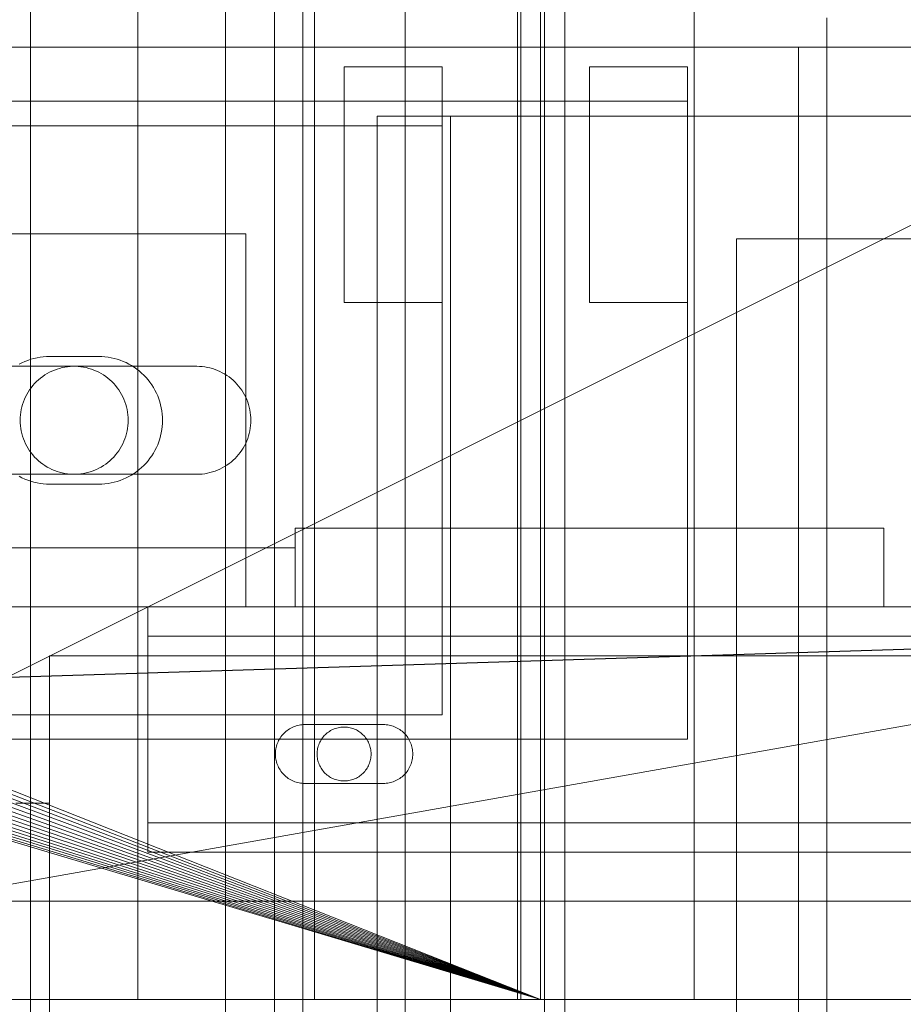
# Model space of a CAD drawing. Header units: millimetres. Extents: x -2233 to 65662, y -50530 to 6847.
# Tile 478 of 656: x 24297 to 24387, y -17791 to -17690. Entities that reach past the tile are written whole.
import ezdxf

# ---------------------------------------------------------------- set-up
doc = ezdxf.new("R2010")
doc.units = ezdxf.units.MM
for name, color, linetype, lineweight in [('COTAS_P', 1, 'Continuous', 0), ('superior_briquetadora', 7, 'Continuous', 0), ('superior_C02', 7, 'Continuous', 0), ('superior_C05', 7, 'Continuous', 0)]:
    doc.layers.add(name, color=color, linetype=linetype, lineweight=lineweight)
doc.dimstyles.new('R19_100', dxfattribs={"dimtxt": 250, "dimasz": 150, "dimexe": 150, "dimexo": 80, "dimgap": 100, "dimtad": 1, "dimtih": 1, "dimtoh": 1, "dimdsep": 46, "dimcen": 0.09, "dimadec": 0, "dimazin": 0, "dimtfac": 1, "dimtdec": 4, "dimtofl": 0, "dimtmove": 0, "dimatfit": 3, "dimfxl": 1, "dimtolj": 1, "dimtzin": 0, "dimarcsym": 0})

# ---------------------------------------------------------------- blocks, each defined once
blk = doc.blocks.new('DIM_R32_27')
at = {"layer": 'COTAS_P'}
for p, q in [((24250.07, -17080), (24400.07, -17035)), ((26750.07, -17080), (26600.07, -17035)), ((24250.07, -17980), (24250.07, -17080)), ((24250.07, -17080), (26750.07, -17080)), ((24250.07, -17080), (24400.07, -17125)), ((26750.07, -17080), (26600.07, -17125)), ((26750.07, -17980), (26750.07, -17080))]:
    blk.add_line(p, q, dxfattribs=at)
blk.add_text('2500 P', height=250, dxfattribs=at).set_placement((25500.07, -16980))

msp = doc.modelspace()

# ---------------------------------------------------------------- linework, layer by layer
at = {"layer": 'superior_briquetadora'}
for p, q in [((24352.567, -17250), (24352.567, -17800)), ((24309.067, -17790), (24309.067, -17548)), ((24327.067, -17790), (24327.067, -17548)), ((24347.729, -17790), (24347.729, -17548)), ((24348.067, -17548), (24348.067, -17790)), ((24365.729, -17790), (24365.729, -17548)), ((25470.067, -17570), (24230.067, -17790)), ((24230.067, -17790), (24670.067, -17570)), ((24350.067, -17790), (24350.067, -17570)), ((24072.067, -17680), (24350.067, -17790)), ((24350.067, -17790), (24071.962, -17682.156)), ((24350.067, -17790), (24071.645, -17684.292)), ((24350.067, -17790), (24071.12, -17686.386)), ((24350.067, -17790), (24070.393, -17688.419)), ((24350.067, -17790), (24069.47, -17690.371)), ((24350.067, -17790), (24068.36, -17692.223)), ((24350.067, -17790), (24067.074, -17693.957)), ((24065.624, -17695.556), (24350.067, -17790)), ((24064.024, -17697.006), (24350.067, -17790)), ((24062.29, -17698.292), (24350.067, -17790)), ((24060.438, -17699.402), (24350.067, -17790)), ((24058.487, -17700.325), (24350.067, -17790)), ((24054.359, -17701.577), (24350.067, -17790)), ((24056.454, -17701.053), (24350.067, -17790)), ((24350.067, -17790), (23870.067, -17790)), ((25830.067, -17790), (23870.067, -17790)), ((23954.067, -17790), (25456.734, -17790)), ((24350.067, -17790), (24150.067, -17790)), ((24230.067, -17790), (24670.067, -17790)), ((24230.067, -17790), (25470.067, -17790)), ((24350.067, -17790), (24230.067, -17790)), ((24230.067, -17790), (25456.734, -17790)), ((24309.959, -17790), (24309.067, -17790)), ((24312.456, -17790), (24309.959, -17790)), ((24316.065, -17790), (24312.456, -17790)), ((24320.07, -17790), (24316.065, -17790)), ((24323.679, -17790), (24320.07, -17790)), ((24326.176, -17790), (24323.679, -17790)), ((24327.067, -17790), (24326.176, -17790)), ((24348.621, -17790), (24347.729, -17790)), ((24349.804, -17790), (24348.067, -17790)), ((24351.118, -17790), (24348.621, -17790)), ((24354.955, -17790), (24349.804, -17790)), ((24350.067, -17790), (24629.579, -17790)), ((24628.488, -17790), (24350.067, -17790)), ((24350.067, -17790), (24670.067, -17790)), ((24634.558, -17790), (24350.067, -17790)), ((24430.067, -17790), (24350.067, -17790)), ((24632.629, -17790), (24350.067, -17790)), ((24630.964, -17790), (24350.067, -17790)), ((24354.727, -17790), (24351.118, -17790)), ((24358.732, -17790), (24354.727, -17790)), ((24363.345, -17790), (24354.955, -17790)), ((24362.341, -17790), (24358.732, -17790)), ((24364.838, -17790), (24362.341, -17790)), ((24374.689, -17790), (24363.345, -17790)), ((24365.729, -17790), (24364.838, -17790)), ((24388.599, -17790), (24374.689, -17790))]:
    msp.add_line(p, q, dxfattribs=at)
at = {"layer": 'superior_C02'}
for p, q in [((24317.988, -15870), (24317.988, -20130)), ((24322.988, -20130), (24322.988, -15870)), ((24350.488, -20130), (24350.488, -15870)), ((24298.114, -18450), (24298.114, -17550)), ((24325.865, -18450), (24325.865, -17550)), ((24336.296, -17550), (24336.296, -18450)), ((24379.243, -17693), (24379.243, -17690)), ((23959.241, -17693), (24379.243, -17693)), ((24394.146, -17693), (23974.144, -17693)), ((24379.243, -17693), (24376.38, -17693)), ((24376.38, -17693), (24376.38, -18307)), ((24391.282, -17693), (24376.38, -17693)), ((24394.146, -17693), (24379.243, -17693)), ((24379.243, -18307), (24379.243, -17693)), ((24868.001, -17700), (24333.453, -17700)), ((24333.453, -17700), (24333.453, -18300)), ((24340.905, -17700), (24333.453, -17700)), ((24340.905, -18300), (24340.905, -17700)), ((24340.905, -17700), (24875.452, -17700)), ((15575.415, -17750), (24634.01, -17750)), ((24635.508, -17750), (15576.913, -17750)), ((23830.921, -17771.702), (24524.933, -17750)), ((24526.711, -17750), (23832.7, -17771.702))]:
    msp.add_line(p, q, dxfattribs=at)
at = {"layer": 'superior_C05'}
for p, q in [((24330.067, -17719), (24330.067, -17695)), ((24330.067, -17695), (24340.067, -17695)), ((24340.067, -17719), (24340.067, -17695)), ((24355.067, -17719), (24355.067, -17695)), ((24355.067, -17695), (24365.067, -17695)), ((24365.067, -17719), (24365.067, -17695)), ((24135.067, -17698.5), (24365.067, -17698.5)), ((24365.067, -17763.5), (24365.067, -17698.5)), ((24160.067, -17701), (24340.067, -17701)), ((24340.067, -17761), (24340.067, -17701)), ((24340.067, -17701.017), (24340.067, -17701.002)), ((24340.067, -17701.047), (24340.067, -17701.017)), ((24340.067, -17701.091), (24340.067, -17701.047)), ((24340.067, -17701.15), (24340.067, -17701.091)), ((24340.067, -17701.224), (24340.067, -17701.15)), ((24340.067, -17701.312), (24340.067, -17701.224)), ((24340.067, -17701.415), (24340.067, -17701.312)), ((24340.067, -17701.531), (24340.067, -17701.415)), ((24340.067, -17701.661), (24340.067, -17701.531)), ((24340.067, -17701.804), (24340.067, -17701.661)), ((24340.067, -17701.96), (24340.067, -17701.804)), ((24340.067, -17702.128), (24340.067, -17701.96)), ((24340.067, -17702.309), (24340.067, -17702.128)), ((24340.067, -17702.501), (24340.067, -17702.309)), ((24340.067, -17702.705), (24340.067, -17702.501)), ((24355.067, -17701.914), (24355.067, -17701.902)), ((24355.067, -17701.914), (24355.067, -17701.94)), ((24355.067, -17701.94), (24355.067, -17701.977)), ((24355.067, -17701.977), (24355.067, -17702.028)), ((24355.067, -17702.091), (24355.067, -17702.028)), ((24355.067, -17702.166), (24355.067, -17702.091)), ((24355.067, -17702.253), (24355.067, -17702.166)), ((24355.067, -17702.351), (24355.067, -17702.253)), ((24355.067, -17702.462), (24355.067, -17702.351)), ((24355.067, -17702.583), (24355.067, -17702.462)), ((24355.067, -17702.716), (24355.067, -17702.583)), ((24365.067, -17701.914), (24365.067, -17701.902)), ((24365.067, -17701.94), (24365.067, -17701.914)), ((24365.067, -17701.977), (24365.067, -17701.94)), ((24365.067, -17702.028), (24365.067, -17701.977)), ((24365.067, -17702.091), (24365.067, -17702.028)), ((24365.067, -17702.166), (24365.067, -17702.091)), ((24365.067, -17702.253), (24365.067, -17702.166)), ((24365.067, -17702.351), (24365.067, -17702.253)), ((24365.067, -17702.462), (24365.067, -17702.351)), ((24365.067, -17702.583), (24365.067, -17702.462)), ((24365.067, -17702.716), (24365.067, -17702.583)), ((24340.067, -17702.919), (24340.067, -17702.705)), ((24340.067, -17703.143), (24340.067, -17702.919)), ((24340.067, -17703.377), (24340.067, -17703.143)), ((24340.067, -17703.62), (24340.067, -17703.377)), ((24340.067, -17703.871), (24340.067, -17703.62)), ((24355.067, -17702.859), (24355.067, -17702.716)), ((24355.067, -17703.013), (24355.067, -17702.859)), ((24355.067, -17703.176), (24355.067, -17703.013)), ((24355.067, -17703.349), (24355.067, -17703.176)), ((24355.067, -17703.531), (24355.067, -17703.349)), ((24355.067, -17703.722), (24355.067, -17703.531)), ((24365.067, -17702.859), (24365.067, -17702.716)), ((24365.067, -17703.013), (24365.067, -17702.859)), ((24365.067, -17703.176), (24365.067, -17703.013)), ((24365.067, -17703.349), (24365.067, -17703.176)), ((24365.067, -17703.531), (24365.067, -17703.349)), ((24365.067, -17703.722), (24365.067, -17703.531)), ((24340.067, -17704.13), (24340.067, -17703.871)), ((24340.067, -17704.397), (24340.067, -17704.13)), ((24340.067, -17704.669), (24340.067, -17704.397)), ((24340.067, -17704.948), (24340.067, -17704.669)), ((24355.067, -17703.921), (24355.067, -17703.722)), ((24355.067, -17704.127), (24355.067, -17703.921)), ((24355.067, -17704.341), (24355.067, -17704.127)), ((24355.067, -17704.561), (24355.067, -17704.341)), ((24355.067, -17704.787), (24355.067, -17704.561)), ((24365.067, -17703.921), (24365.067, -17703.722)), ((24365.067, -17704.127), (24365.067, -17703.921)), ((24365.067, -17704.341), (24365.067, -17704.127)), ((24365.067, -17704.561), (24365.067, -17704.341)), ((24365.067, -17704.787), (24365.067, -17704.561)), ((24340.067, -17705.231), (24340.067, -17704.948)), ((24340.067, -17705.519), (24340.067, -17705.231)), ((24340.067, -17705.811), (24340.067, -17705.519)), ((24355.067, -17705.019), (24355.067, -17704.787)), ((24355.067, -17705.256), (24355.067, -17705.019)), ((24355.067, -17705.497), (24355.067, -17705.256)), ((24355.067, -17705.742), (24355.067, -17705.497)), ((24365.067, -17705.019), (24365.067, -17704.787)), ((24365.067, -17705.256), (24365.067, -17705.019)), ((24365.067, -17705.497), (24365.067, -17705.256)), ((24365.067, -17705.742), (24365.067, -17705.497)), ((24340.067, -17706.106), (24340.067, -17705.811)), ((24340.067, -17706.403), (24340.067, -17706.106)), ((24340.067, -17706.701), (24340.067, -17706.403)), ((24340.067, -17707), (24340.067, -17706.701)), ((24355.067, -17705.989), (24355.067, -17705.742)), ((24355.067, -17706.24), (24355.067, -17705.989)), ((24355.067, -17706.492), (24355.067, -17706.24)), ((24355.067, -17706.746), (24355.067, -17706.492)), ((24365.067, -17705.989), (24365.067, -17705.742)), ((24365.067, -17706.24), (24365.067, -17705.989)), ((24365.067, -17706.492), (24365.067, -17706.24)), ((24365.067, -17706.746), (24365.067, -17706.492)), ((24340.067, -17707), (24340.067, -17707.299)), ((24340.067, -17707.299), (24340.067, -17707.597)), ((24340.067, -17707.597), (24340.067, -17707.894)), ((24355.067, -17707), (24355.067, -17706.746)), ((24355.067, -17707.254), (24355.067, -17707)), ((24355.067, -17707.508), (24355.067, -17707.254)), ((24355.067, -17707.76), (24355.067, -17707.508)), ((24365.067, -17707), (24365.067, -17706.746)), ((24365.067, -17707), (24365.067, -17707.254)), ((24365.067, -17707.254), (24365.067, -17707.508)), ((24365.067, -17707.508), (24365.067, -17707.76)), ((24340.067, -17707.894), (24340.067, -17708.189)), ((24340.067, -17708.189), (24340.067, -17708.481)), ((24340.067, -17708.481), (24340.067, -17708.769)), ((24355.067, -17708.011), (24355.067, -17707.76)), ((24355.067, -17708.258), (24355.067, -17708.011)), ((24355.067, -17708.503), (24355.067, -17708.258)), ((24355.067, -17708.744), (24355.067, -17708.503)), ((24365.067, -17707.76), (24365.067, -17708.011)), ((24365.067, -17708.011), (24365.067, -17708.258)), ((24365.067, -17708.258), (24365.067, -17708.503)), ((24365.067, -17708.503), (24365.067, -17708.744)), ((24340.067, -17708.769), (24340.067, -17709.052)), ((24340.067, -17709.052), (24340.067, -17709.331)), ((24340.067, -17709.331), (24340.067, -17709.603)), ((24340.067, -17709.603), (24340.067, -17709.87)), ((24355.067, -17708.981), (24355.067, -17708.744)), ((24355.067, -17709.213), (24355.067, -17708.981)), ((24355.067, -17709.439), (24355.067, -17709.213)), ((24355.067, -17709.659), (24355.067, -17709.439)), ((24355.067, -17709.873), (24355.067, -17709.659)), ((24365.067, -17708.744), (24365.067, -17708.981)), ((24365.067, -17708.981), (24365.067, -17709.213)), ((24365.067, -17709.213), (24365.067, -17709.439)), ((24365.067, -17709.439), (24365.067, -17709.659)), ((24365.067, -17709.659), (24365.067, -17709.873)), ((24340.067, -17709.87), (24340.067, -17710.129)), ((24340.067, -17710.129), (24340.067, -17710.38)), ((24340.067, -17710.38), (24340.067, -17710.623)), ((24340.067, -17710.623), (24340.067, -17710.857)), ((24355.067, -17710.079), (24355.067, -17709.873)), ((24355.067, -17710.278), (24355.067, -17710.079)), ((24355.067, -17710.469), (24355.067, -17710.278)), ((24355.067, -17710.651), (24355.067, -17710.469)), ((24355.067, -17710.824), (24355.067, -17710.651)), ((24365.067, -17709.873), (24365.067, -17710.079)), ((24365.067, -17710.079), (24365.067, -17710.278)), ((24365.067, -17710.278), (24365.067, -17710.469)), ((24365.067, -17710.469), (24365.067, -17710.651)), ((24365.067, -17710.651), (24365.067, -17710.824)), ((24340.067, -17710.857), (24340.067, -17711.081)), ((24340.067, -17711.081), (24340.067, -17711.295)), ((24340.067, -17711.295), (24340.067, -17711.499)), ((24340.067, -17711.499), (24340.067, -17711.691)), ((24340.067, -17711.691), (24340.067, -17711.872)), ((24355.067, -17710.987), (24355.067, -17710.824)), ((24355.067, -17711.141), (24355.067, -17710.987)), ((24355.067, -17711.284), (24355.067, -17711.141)), ((24355.067, -17711.417), (24355.067, -17711.284)), ((24355.067, -17711.538), (24355.067, -17711.417)), ((24355.067, -17711.538), (24355.067, -17711.649)), ((24355.067, -17711.649), (24355.067, -17711.747)), ((24365.067, -17710.824), (24365.067, -17710.987)), ((24365.067, -17710.987), (24365.067, -17711.141)), ((24365.067, -17711.141), (24365.067, -17711.284)), ((24365.067, -17711.284), (24365.067, -17711.417)), ((24365.067, -17711.417), (24365.067, -17711.538)), ((24365.067, -17711.538), (24365.067, -17711.649)), ((24365.067, -17711.649), (24365.067, -17711.747)), ((24180.067, -17712), (24320.067, -17712)), ((24320.067, -17750), (24320.067, -17712)), ((24340.067, -17711.872), (24340.067, -17712.04)), ((24340.067, -17712.04), (24340.067, -17712.196)), ((24340.067, -17712.196), (24340.067, -17712.339)), ((24340.067, -17712.339), (24340.067, -17712.469)), ((24340.067, -17712.469), (24340.067, -17712.585)), ((24340.067, -17712.585), (24340.067, -17712.688)), ((24340.067, -17712.688), (24340.067, -17712.776)), ((24355.067, -17711.747), (24355.067, -17711.834)), ((24355.067, -17711.834), (24355.067, -17711.909)), ((24355.067, -17711.909), (24355.067, -17711.972)), ((24355.067, -17711.972), (24355.067, -17712.023)), ((24355.067, -17712.023), (24355.067, -17712.06)), ((24355.067, -17712.06), (24355.067, -17712.086)), ((24355.067, -17712.086), (24355.067, -17712.098)), ((24365.067, -17711.747), (24365.067, -17711.834)), ((24365.067, -17711.834), (24365.067, -17711.909)), ((24365.067, -17711.909), (24365.067, -17711.972)), ((24365.067, -17711.972), (24365.067, -17712.023)), ((24365.067, -17712.023), (24365.067, -17712.06)), ((24365.067, -17712.06), (24365.067, -17712.086)), ((24365.067, -17712.086), (24365.067, -17712.098)), ((24370.067, -17812.5), (24370.067, -17712.5)), ((24370.067, -17712.5), (24470.067, -17712.5)), ((24340.067, -17712.776), (24340.067, -17712.85)), ((24340.067, -17712.85), (24340.067, -17712.909)), ((24340.067, -17712.909), (24340.067, -17712.953)), ((24340.067, -17712.953), (24340.067, -17712.983)), ((24340.067, -17712.983), (24340.067, -17712.998)), ((24330.067, -17719), (24340.067, -17719)), ((24355.067, -17719), (24365.067, -17719)), ((24298.464, -17724.701), (24298.152, -17724.789)), ((24298.78, -17724.629), (24298.464, -17724.701)), ((24299.099, -17724.573), (24298.78, -17724.629)), ((24299.42, -17724.532), (24299.099, -17724.573)), ((24299.743, -17724.508), (24299.42, -17724.532)), ((24300.067, -17724.5), (24299.743, -17724.508)), ((24300.067, -17724.5), (24305.067, -17724.5)), ((24305.067, -17724.5), (24305.386, -17724.508)), ((24305.705, -17724.531), (24305.386, -17724.508)), ((24306.021, -17724.57), (24305.705, -17724.531)), ((24306.336, -17724.625), (24306.021, -17724.57)), ((24306.647, -17724.695), (24306.336, -17724.625)), ((24306.954, -17724.78), (24306.647, -17724.695)), ((24290.067, -17725.5), (24315.067, -17725.5)), ((24297.247, -17725.144), (24296.959, -17725.292)), ((24297.543, -17725.01), (24297.247, -17725.144)), ((24297.844, -17724.892), (24297.543, -17725.01)), ((24298.152, -17724.789), (24297.844, -17724.892)), ((24301.078, -17725.706), (24300.816, -17725.786)), ((24301.344, -17725.638), (24301.078, -17725.706)), ((24301.612, -17725.584), (24301.344, -17725.638)), ((24301.884, -17725.543), (24301.612, -17725.584)), ((24302.156, -17725.515), (24301.884, -17725.543)), ((24302.43, -17725.502), (24302.156, -17725.515)), ((24302.705, -17725.502), (24302.43, -17725.502)), ((24302.979, -17725.515), (24302.705, -17725.502)), ((24303.251, -17725.543), (24302.979, -17725.515)), ((24303.523, -17725.584), (24303.251, -17725.543)), ((24303.791, -17725.638), (24303.523, -17725.584)), ((24304.057, -17725.706), (24303.791, -17725.638)), ((24304.319, -17725.786), (24304.057, -17725.706)), ((24307.257, -17724.88), (24306.954, -17724.78)), ((24307.555, -17724.995), (24307.257, -17724.88)), ((24307.847, -17725.124), (24307.555, -17724.995)), ((24308.132, -17725.268), (24307.847, -17725.124)), ((24308.409, -17725.425), (24308.132, -17725.268)), ((24308.679, -17725.595), (24308.409, -17725.425)), ((24308.94, -17725.779), (24308.679, -17725.595)), ((24315.067, -17725.5), (24315.337, -17725.507)), ((24315.607, -17725.526), (24315.337, -17725.507)), ((24315.875, -17725.56), (24315.607, -17725.526)), ((24316.14, -17725.606), (24315.875, -17725.56)), ((24316.404, -17725.665), (24316.14, -17725.606)), ((24316.664, -17725.737), (24316.404, -17725.665)), ((24316.92, -17725.822), (24316.664, -17725.737)), ((24299.138, -17726.7), (24298.928, -17726.876)), ((24299.357, -17726.534), (24299.138, -17726.7)), ((24299.583, -17726.38), (24299.357, -17726.534)), ((24299.817, -17726.237), (24299.583, -17726.38)), ((24300.058, -17726.106), (24299.817, -17726.237)), ((24300.305, -17725.987), (24300.058, -17726.106)), ((24300.558, -17725.88), (24300.305, -17725.987)), ((24300.816, -17725.786), (24300.558, -17725.88)), ((24304.577, -17725.88), (24304.319, -17725.786)), ((24304.83, -17725.987), (24304.577, -17725.88)), ((24305.077, -17726.106), (24304.83, -17725.987)), ((24305.317, -17726.237), (24305.077, -17726.106)), ((24305.551, -17726.38), (24305.317, -17726.237)), ((24305.778, -17726.534), (24305.551, -17726.38)), ((24305.997, -17726.7), (24305.778, -17726.534)), ((24306.207, -17726.876), (24305.997, -17726.7)), ((24309.191, -17725.975), (24308.94, -17725.779)), ((24309.433, -17726.184), (24309.191, -17725.975)), ((24309.664, -17726.404), (24309.433, -17726.184)), ((24309.884, -17726.635), (24309.664, -17726.404)), ((24310.092, -17726.876), (24309.884, -17726.635)), ((24317.172, -17725.919), (24316.92, -17725.822)), ((24317.419, -17726.028), (24317.172, -17725.919)), ((24317.66, -17726.149), (24317.419, -17726.028)), ((24317.895, -17726.282), (24317.66, -17726.149)), ((24318.123, -17726.427), (24317.895, -17726.282)), ((24318.344, -17726.582), (24318.123, -17726.427)), ((24318.557, -17726.748), (24318.344, -17726.582)), ((24318.761, -17726.925), (24318.557, -17726.748)), ((24298.183, -17727.679), (24298.023, -17727.902)), ((24298.354, -17727.465), (24298.183, -17727.679)), ((24298.536, -17727.259), (24298.354, -17727.465)), ((24298.727, -17727.063), (24298.536, -17727.259)), ((24298.928, -17726.876), (24298.727, -17727.063)), ((24306.408, -17727.063), (24306.207, -17726.876)), ((24306.599, -17727.259), (24306.408, -17727.063)), ((24306.781, -17727.465), (24306.599, -17727.259)), ((24306.952, -17727.679), (24306.781, -17727.465)), ((24307.112, -17727.902), (24306.952, -17727.679)), ((24310.288, -17727.128), (24310.092, -17726.876)), ((24310.472, -17727.389), (24310.288, -17727.128)), ((24310.643, -17727.658), (24310.472, -17727.389)), ((24310.8, -17727.936), (24310.643, -17727.658)), ((24318.957, -17727.111), (24318.761, -17726.925)), ((24319.143, -17727.306), (24318.957, -17727.111)), ((24319.319, -17727.511), (24319.143, -17727.306)), ((24319.485, -17727.724), (24319.319, -17727.511)), ((24319.641, -17727.944), (24319.485, -17727.724)), ((24297.612, -17728.614), (24297.499, -17728.864)), ((24297.737, -17728.37), (24297.612, -17728.614)), ((24297.874, -17728.132), (24297.737, -17728.37)), ((24298.023, -17727.902), (24297.874, -17728.132)), ((24307.261, -17728.132), (24307.112, -17727.902)), ((24307.398, -17728.37), (24307.261, -17728.132)), ((24307.523, -17728.614), (24307.398, -17728.37)), ((24307.636, -17728.864), (24307.523, -17728.614)), ((24310.943, -17728.221), (24310.8, -17727.936)), ((24311.073, -17728.513), (24310.943, -17728.221)), ((24311.188, -17728.81), (24311.073, -17728.513)), ((24319.785, -17728.172), (24319.641, -17727.944)), ((24319.918, -17728.407), (24319.785, -17728.172)), ((24320.039, -17728.648), (24319.918, -17728.407)), ((24320.149, -17728.895), (24320.039, -17728.648)), ((24297.238, -17729.643), (24297.177, -17729.91)), ((24297.312, -17729.379), (24297.238, -17729.643)), ((24297.399, -17729.119), (24297.312, -17729.379)), ((24297.499, -17728.864), (24297.399, -17729.119)), ((24307.736, -17729.119), (24307.636, -17728.864)), ((24307.823, -17729.379), (24307.736, -17729.119)), ((24307.897, -17729.643), (24307.823, -17729.379)), ((24307.958, -17729.91), (24307.897, -17729.643)), ((24311.288, -17729.113), (24311.188, -17728.81)), ((24311.373, -17729.421), (24311.288, -17729.113)), ((24311.443, -17729.732), (24311.373, -17729.421)), ((24311.497, -17730.046), (24311.443, -17729.732)), ((24320.246, -17729.147), (24320.149, -17728.895)), ((24320.331, -17729.403), (24320.246, -17729.147)), ((24320.403, -17729.664), (24320.331, -17729.403)), ((24320.462, -17729.927), (24320.403, -17729.664)), ((24297.074, -17730.726), (24297.067, -17731)), ((24297.095, -17730.452), (24297.074, -17730.726)), ((24297.129, -17730.18), (24297.095, -17730.452)), ((24297.177, -17729.91), (24297.129, -17730.18)), ((24308.006, -17730.18), (24307.958, -17729.91)), ((24308.04, -17730.452), (24308.006, -17730.18)), ((24308.061, -17730.726), (24308.04, -17730.452)), ((24308.067, -17731), (24308.061, -17730.726)), ((24311.536, -17730.363), (24311.497, -17730.046)), ((24311.56, -17730.681), (24311.536, -17730.363)), ((24311.567, -17731), (24311.56, -17730.681)), ((24320.508, -17730.193), (24320.462, -17729.927)), ((24320.541, -17730.461), (24320.508, -17730.193)), ((24320.561, -17730.73), (24320.541, -17730.461)), ((24320.567, -17731), (24320.561, -17730.73)), ((24297.067, -17731), (24297.074, -17731.274)), ((24297.074, -17731.274), (24297.095, -17731.548)), ((24297.095, -17731.548), (24297.129, -17731.82)), ((24308.006, -17731.82), (24308.04, -17731.548)), ((24308.04, -17731.548), (24308.061, -17731.274)), ((24308.067, -17731), (24308.061, -17731.274)), ((24311.497, -17731.954), (24311.536, -17731.637)), ((24311.536, -17731.637), (24311.56, -17731.319)), ((24311.56, -17731.319), (24311.567, -17731)), ((24320.508, -17731.807), (24320.541, -17731.539)), ((24320.541, -17731.539), (24320.561, -17731.27)), ((24320.561, -17731.27), (24320.567, -17731)), ((24297.129, -17731.82), (24297.177, -17732.09)), ((24297.177, -17732.09), (24297.238, -17732.357)), ((24297.238, -17732.357), (24297.312, -17732.621)), ((24297.312, -17732.621), (24297.399, -17732.881)), ((24307.736, -17732.881), (24307.823, -17732.621)), ((24307.823, -17732.621), (24307.897, -17732.357)), ((24307.897, -17732.357), (24307.958, -17732.09)), ((24307.958, -17732.09), (24308.006, -17731.82)), ((24311.288, -17732.887), (24311.373, -17732.579)), ((24311.373, -17732.579), (24311.443, -17732.268)), ((24311.443, -17732.268), (24311.497, -17731.954)), ((24320.246, -17732.853), (24320.331, -17732.597)), ((24320.331, -17732.597), (24320.403, -17732.336)), ((24320.403, -17732.336), (24320.462, -17732.073)), ((24320.462, -17732.073), (24320.508, -17731.807)), ((24297.399, -17732.881), (24297.499, -17733.136)), ((24297.499, -17733.136), (24297.612, -17733.386)), ((24297.612, -17733.386), (24297.737, -17733.63)), ((24297.737, -17733.63), (24297.874, -17733.868)), ((24307.261, -17733.868), (24307.398, -17733.63)), ((24307.398, -17733.63), (24307.523, -17733.386)), ((24307.523, -17733.386), (24307.636, -17733.136)), ((24307.636, -17733.136), (24307.736, -17732.881)), ((24310.8, -17734.064), (24310.943, -17733.779)), ((24310.943, -17733.779), (24311.073, -17733.487)), ((24311.073, -17733.487), (24311.188, -17733.19)), ((24311.188, -17733.19), (24311.288, -17732.887)), ((24319.785, -17733.828), (24319.918, -17733.593)), ((24319.918, -17733.593), (24320.039, -17733.352)), ((24320.039, -17733.352), (24320.149, -17733.105)), ((24320.149, -17733.105), (24320.246, -17732.853)), ((24297.874, -17733.868), (24298.023, -17734.098)), ((24298.023, -17734.098), (24298.183, -17734.321)), ((24298.183, -17734.321), (24298.354, -17734.535)), ((24298.354, -17734.535), (24298.536, -17734.741)), ((24298.536, -17734.741), (24298.727, -17734.937)), ((24306.408, -17734.937), (24306.599, -17734.741)), ((24306.599, -17734.741), (24306.781, -17734.535)), ((24306.781, -17734.535), (24306.952, -17734.321)), ((24306.952, -17734.321), (24307.112, -17734.098)), ((24307.112, -17734.098), (24307.261, -17733.868)), ((24310.288, -17734.872), (24310.472, -17734.611)), ((24310.472, -17734.611), (24310.643, -17734.342)), ((24310.643, -17734.342), (24310.8, -17734.064)), ((24318.957, -17734.889), (24319.143, -17734.694)), ((24319.143, -17734.694), (24319.319, -17734.489)), ((24319.319, -17734.489), (24319.485, -17734.276)), ((24319.485, -17734.276), (24319.641, -17734.056)), ((24319.641, -17734.056), (24319.785, -17733.828)), ((24298.727, -17734.937), (24298.928, -17735.124)), ((24298.928, -17735.124), (24299.138, -17735.3)), ((24299.138, -17735.3), (24299.357, -17735.466)), ((24299.357, -17735.466), (24299.583, -17735.62)), ((24299.583, -17735.62), (24299.817, -17735.763)), ((24299.817, -17735.763), (24300.058, -17735.894)), ((24305.077, -17735.894), (24305.317, -17735.763)), ((24305.317, -17735.763), (24305.551, -17735.62)), ((24305.551, -17735.62), (24305.778, -17735.466)), ((24305.778, -17735.466), (24305.997, -17735.3)), ((24305.997, -17735.3), (24306.207, -17735.124)), ((24306.207, -17735.124), (24306.408, -17734.937)), ((24309.433, -17735.816), (24309.664, -17735.596)), ((24309.664, -17735.596), (24309.884, -17735.365)), ((24309.884, -17735.365), (24310.092, -17735.124)), ((24310.092, -17735.124), (24310.288, -17734.872)), ((24317.66, -17735.851), (24317.895, -17735.718)), ((24317.895, -17735.718), (24318.123, -17735.573)), ((24318.123, -17735.573), (24318.344, -17735.418)), ((24318.344, -17735.418), (24318.557, -17735.252)), ((24318.557, -17735.252), (24318.761, -17735.075)), ((24318.761, -17735.075), (24318.957, -17734.889)), ((24315.067, -17736.5), (24290.067, -17736.5)), ((24296.959, -17736.708), (24297.247, -17736.856)), ((24300.058, -17735.894), (24300.305, -17736.013)), ((24300.305, -17736.013), (24300.558, -17736.12)), ((24300.558, -17736.12), (24300.816, -17736.214)), ((24300.816, -17736.214), (24301.078, -17736.294)), ((24301.078, -17736.294), (24301.344, -17736.362)), ((24301.344, -17736.362), (24301.612, -17736.416)), ((24301.612, -17736.416), (24301.884, -17736.457)), ((24301.884, -17736.457), (24302.156, -17736.485)), ((24302.156, -17736.485), (24302.43, -17736.498)), ((24302.43, -17736.498), (24302.705, -17736.498)), ((24302.705, -17736.498), (24302.979, -17736.485)), ((24302.979, -17736.485), (24303.251, -17736.457)), ((24303.251, -17736.457), (24303.523, -17736.416)), ((24303.523, -17736.416), (24303.791, -17736.362)), ((24303.791, -17736.362), (24304.057, -17736.294)), ((24304.057, -17736.294), (24304.319, -17736.214)), ((24304.319, -17736.214), (24304.577, -17736.12)), ((24304.577, -17736.12), (24304.83, -17736.013)), ((24304.83, -17736.013), (24305.077, -17735.894)), ((24307.847, -17736.876), (24308.132, -17736.732)), ((24308.132, -17736.732), (24308.409, -17736.575)), ((24308.409, -17736.575), (24308.679, -17736.405)), ((24308.679, -17736.405), (24308.94, -17736.221)), ((24308.94, -17736.221), (24309.191, -17736.025)), ((24309.191, -17736.025), (24309.433, -17735.816)), ((24315.067, -17736.5), (24315.337, -17736.493)), ((24315.337, -17736.493), (24315.607, -17736.474)), ((24315.607, -17736.474), (24315.875, -17736.44)), ((24315.875, -17736.44), (24316.14, -17736.394)), ((24316.14, -17736.394), (24316.404, -17736.335)), ((24316.404, -17736.335), (24316.664, -17736.263)), ((24316.664, -17736.263), (24316.92, -17736.178)), ((24316.92, -17736.178), (24317.172, -17736.081)), ((24317.172, -17736.081), (24317.419, -17735.972)), ((24317.419, -17735.972), (24317.66, -17735.851)), ((24297.247, -17736.856), (24297.543, -17736.99)), ((24297.543, -17736.99), (24297.844, -17737.108)), ((24297.844, -17737.108), (24298.152, -17737.211)), ((24298.152, -17737.211), (24298.464, -17737.299)), ((24298.464, -17737.299), (24298.78, -17737.371)), ((24298.78, -17737.371), (24299.099, -17737.427)), ((24299.099, -17737.427), (24299.42, -17737.468)), ((24299.42, -17737.468), (24299.743, -17737.492)), ((24300.067, -17737.5), (24299.743, -17737.492)), ((24305.067, -17737.5), (24300.067, -17737.5)), ((24305.067, -17737.5), (24305.386, -17737.492)), ((24305.386, -17737.492), (24305.705, -17737.469)), ((24305.705, -17737.469), (24306.021, -17737.43)), ((24306.021, -17737.43), (24306.336, -17737.375)), ((24306.336, -17737.375), (24306.647, -17737.305)), ((24306.647, -17737.305), (24306.954, -17737.22)), ((24306.954, -17737.22), (24307.257, -17737.12)), ((24307.257, -17737.12), (24307.555, -17737.005)), ((24307.555, -17737.005), (24307.847, -17736.876)), ((24325.067, -17750), (24325.067, -17742)), ((24325.067, -17742), (24385.067, -17742)), ((24365.067, -17750), (24365.067, -17742)), ((24365.067, -17742), (24385.067, -17742)), ((24385.067, -17750), (24385.067, -17742)), ((24250.067, -17744), (24325.067, -17744)), ((24325.067, -17744), (24325.067, -17750)), ((24180.067, -17750), (24320.067, -17750)), ((24250.067, -17750), (24325.067, -17750)), ((24310.067, -17775), (24310.067, -17750)), ((24310.067, -17750), (26690.067, -17750)), ((24325.067, -17750), (24385.067, -17750)), ((24365.067, -17750), (24385.067, -17750)), ((24310.067, -17753), (24310.067, -17772)), ((24310.067, -17753), (26690.067, -17753)), ((24300.067, -18205), (24300.067, -17755)), ((24300.067, -17755), (26700.067, -17755)), ((24300.067, -17755), (24899.317, -17755)), ((24310.067, -17772), (24310.067, -17755)), ((24310.067, -17755), (26690.067, -17755)), ((24160.067, -17761), (24340.067, -17761)), ((24324.027, -17762.801), (24323.92, -17762.905)), ((24324.139, -17762.702), (24324.027, -17762.801)), ((24324.256, -17762.609), (24324.139, -17762.702)), ((24324.378, -17762.521), (24324.256, -17762.609)), ((24324.503, -17762.44), (24324.378, -17762.521)), ((24324.633, -17762.365), (24324.503, -17762.44)), ((24324.766, -17762.297), (24324.633, -17762.365)), ((24324.902, -17762.236), (24324.766, -17762.297)), ((24325.041, -17762.181), (24324.902, -17762.236)), ((24325.183, -17762.133), (24325.041, -17762.181)), ((24325.327, -17762.093), (24325.183, -17762.133)), ((24325.473, -17762.059), (24325.327, -17762.093)), ((24325.62, -17762.034), (24325.473, -17762.059)), ((24325.769, -17762.015), (24325.62, -17762.034)), ((24325.918, -17762.004), (24325.769, -17762.015)), ((24326.067, -17762), (24325.918, -17762.004)), ((24326.067, -17762), (24334.067, -17762)), ((24328.353, -17762.85), (24328.248, -17762.938)), ((24328.462, -17762.767), (24328.353, -17762.85)), ((24328.575, -17762.69), (24328.462, -17762.767)), ((24328.692, -17762.618), (24328.575, -17762.69)), ((24328.813, -17762.553), (24328.692, -17762.618)), ((24328.936, -17762.493), (24328.813, -17762.553)), ((24329.063, -17762.44), (24328.936, -17762.493)), ((24329.192, -17762.393), (24329.063, -17762.44)), ((24329.323, -17762.353), (24329.192, -17762.393)), ((24329.456, -17762.319), (24329.323, -17762.353)), ((24329.59, -17762.292), (24329.456, -17762.319)), ((24329.726, -17762.271), (24329.59, -17762.292)), ((24329.862, -17762.258), (24329.726, -17762.271)), ((24329.999, -17762.251), (24329.862, -17762.258)), ((24330.136, -17762.251), (24329.999, -17762.251)), ((24330.273, -17762.258), (24330.136, -17762.251)), ((24330.409, -17762.271), (24330.273, -17762.258)), ((24330.545, -17762.292), (24330.409, -17762.271)), ((24330.679, -17762.319), (24330.545, -17762.292)), ((24330.812, -17762.353), (24330.679, -17762.319)), ((24330.943, -17762.393), (24330.812, -17762.353)), ((24331.072, -17762.44), (24330.943, -17762.393)), ((24331.199, -17762.493), (24331.072, -17762.44)), ((24331.322, -17762.553), (24331.199, -17762.493)), ((24331.442, -17762.618), (24331.322, -17762.553)), ((24331.559, -17762.69), (24331.442, -17762.618)), ((24331.673, -17762.767), (24331.559, -17762.69)), ((24331.782, -17762.85), (24331.673, -17762.767)), ((24331.887, -17762.938), (24331.782, -17762.85)), ((24334.067, -17762), (24334.215, -17762.004)), ((24334.362, -17762.014), (24334.215, -17762.004)), ((24334.508, -17762.032), (24334.362, -17762.014)), ((24334.653, -17762.058), (24334.508, -17762.032)), ((24334.796, -17762.09), (24334.653, -17762.058)), ((24334.938, -17762.129), (24334.796, -17762.09)), ((24335.078, -17762.175), (24334.938, -17762.129)), ((24335.216, -17762.228), (24335.078, -17762.175)), ((24335.35, -17762.288), (24335.216, -17762.228)), ((24335.482, -17762.354), (24335.35, -17762.288)), ((24335.61, -17762.427), (24335.482, -17762.354)), ((24335.734, -17762.506), (24335.61, -17762.427)), ((24335.855, -17762.59), (24335.734, -17762.506)), ((24335.971, -17762.681), (24335.855, -17762.59)), ((24336.082, -17762.777), (24335.971, -17762.681)), ((24336.189, -17762.879), (24336.082, -17762.777)), ((24336.29, -17762.985), (24336.189, -17762.879)), ((24135.067, -17763.5), (24365.067, -17763.5)), ((24323.333, -17763.766), (24323.275, -17763.904)), ((24323.398, -17763.631), (24323.333, -17763.766)), ((24323.469, -17763.5), (24323.398, -17763.631)), ((24323.547, -17763.372), (24323.469, -17763.5)), ((24323.632, -17763.249), (24323.547, -17763.372)), ((24323.722, -17763.13), (24323.632, -17763.249)), ((24323.818, -17763.015), (24323.722, -17763.13)), ((24323.92, -17762.905), (24323.818, -17763.015)), ((24327.59, -17763.807), (24327.533, -17763.932)), ((24327.652, -17763.685), (24327.59, -17763.807)), ((24327.721, -17763.566), (24327.652, -17763.685)), ((24327.795, -17763.451), (24327.721, -17763.566)), ((24327.875, -17763.34), (24327.795, -17763.451)), ((24327.961, -17763.232), (24327.875, -17763.34)), ((24328.052, -17763.13), (24327.961, -17763.232)), ((24328.147, -17763.031), (24328.052, -17763.13)), ((24328.248, -17762.938), (24328.147, -17763.031)), ((24331.988, -17763.031), (24331.887, -17762.938)), ((24332.083, -17763.13), (24331.988, -17763.031)), ((24332.174, -17763.232), (24332.083, -17763.13)), ((24332.26, -17763.34), (24332.174, -17763.232)), ((24332.34, -17763.451), (24332.26, -17763.34)), ((24332.414, -17763.566), (24332.34, -17763.451)), ((24332.483, -17763.685), (24332.414, -17763.566)), ((24332.545, -17763.807), (24332.483, -17763.685)), ((24332.602, -17763.932), (24332.545, -17763.807)), ((24336.387, -17763.097), (24336.29, -17762.985)), ((24336.477, -17763.213), (24336.387, -17763.097)), ((24336.562, -17763.333), (24336.477, -17763.213)), ((24336.641, -17763.458), (24336.562, -17763.333)), ((24336.713, -17763.586), (24336.641, -17763.458)), ((24336.779, -17763.717), (24336.713, -17763.586)), ((24336.839, -17763.852), (24336.779, -17763.717)), ((24336.892, -17763.989), (24336.839, -17763.852)), ((24323.076, -17764.776), (24323.068, -17764.925)), ((24323.091, -17764.627), (24323.076, -17764.776)), ((24323.113, -17764.479), (24323.091, -17764.627)), ((24323.143, -17764.332), (24323.113, -17764.479)), ((24323.18, -17764.187), (24323.143, -17764.332)), ((24323.224, -17764.045), (24323.18, -17764.187)), ((24323.275, -17763.904), (24323.224, -17764.045)), ((24327.321, -17764.863), (24327.317, -17765)), ((24327.331, -17764.726), (24327.321, -17764.863)), ((24327.348, -17764.59), (24327.331, -17764.726)), ((24327.372, -17764.455), (24327.348, -17764.59)), ((24327.403, -17764.321), (24327.372, -17764.455)), ((24327.44, -17764.189), (24327.403, -17764.321)), ((24327.483, -17764.059), (24327.44, -17764.189)), ((24327.533, -17763.932), (24327.483, -17764.059)), ((24332.652, -17764.059), (24332.602, -17763.932)), ((24332.695, -17764.189), (24332.652, -17764.059)), ((24332.732, -17764.321), (24332.695, -17764.189)), ((24332.763, -17764.455), (24332.732, -17764.321)), ((24332.787, -17764.59), (24332.763, -17764.455)), ((24332.804, -17764.726), (24332.787, -17764.59)), ((24332.814, -17764.863), (24332.804, -17764.726)), ((24332.817, -17765), (24332.814, -17764.863)), ((24336.938, -17764.129), (24336.892, -17763.989)), ((24336.978, -17764.271), (24336.938, -17764.129)), ((24337.01, -17764.415), (24336.978, -17764.271)), ((24337.035, -17764.56), (24337.01, -17764.415)), ((24337.053, -17764.706), (24337.035, -17764.56)), ((24337.064, -17764.853), (24337.053, -17764.706)), ((24337.067, -17765), (24337.064, -17764.853)), ((24323.068, -17764.925), (24323.068, -17765.075)), ((24323.068, -17765.075), (24323.076, -17765.224)), ((24323.076, -17765.224), (24323.091, -17765.373)), ((24323.091, -17765.373), (24323.113, -17765.521)), ((24323.113, -17765.521), (24323.143, -17765.668)), ((24323.143, -17765.668), (24323.18, -17765.813)), ((24323.18, -17765.813), (24323.224, -17765.955)), ((24327.317, -17765), (24327.321, -17765.137)), ((24327.321, -17765.137), (24327.331, -17765.274)), ((24327.331, -17765.274), (24327.348, -17765.41)), ((24327.348, -17765.41), (24327.372, -17765.545)), ((24327.372, -17765.545), (24327.403, -17765.679)), ((24327.403, -17765.679), (24327.44, -17765.811)), ((24327.44, -17765.811), (24327.483, -17765.941)), ((24332.652, -17765.941), (24332.695, -17765.811)), ((24332.695, -17765.811), (24332.732, -17765.679)), ((24332.732, -17765.679), (24332.763, -17765.545)), ((24332.763, -17765.545), (24332.787, -17765.41)), ((24332.787, -17765.41), (24332.804, -17765.274)), ((24332.804, -17765.274), (24332.814, -17765.137)), ((24332.817, -17765), (24332.814, -17765.137)), ((24336.892, -17766.011), (24336.938, -17765.871)), ((24336.938, -17765.871), (24336.978, -17765.729)), ((24336.978, -17765.729), (24337.01, -17765.585)), ((24337.01, -17765.585), (24337.035, -17765.44)), ((24337.035, -17765.44), (24337.053, -17765.294)), ((24337.053, -17765.294), (24337.064, -17765.147)), ((24337.067, -17765), (24337.064, -17765.147)), ((24323.224, -17765.955), (24323.275, -17766.096)), ((24323.275, -17766.096), (24323.333, -17766.234)), ((24323.333, -17766.234), (24323.398, -17766.369)), ((24323.398, -17766.369), (24323.469, -17766.5)), ((24323.469, -17766.5), (24323.547, -17766.628)), ((24323.547, -17766.628), (24323.632, -17766.751)), ((24323.632, -17766.751), (24323.722, -17766.87)), ((24323.722, -17766.87), (24323.818, -17766.985)), ((24327.483, -17765.941), (24327.533, -17766.068)), ((24327.533, -17766.068), (24327.59, -17766.193)), ((24327.59, -17766.193), (24327.652, -17766.315)), ((24327.652, -17766.315), (24327.721, -17766.434)), ((24327.721, -17766.434), (24327.795, -17766.549)), ((24327.795, -17766.549), (24327.875, -17766.66)), ((24327.875, -17766.66), (24327.961, -17766.768)), ((24327.961, -17766.768), (24328.052, -17766.87)), ((24328.052, -17766.87), (24328.147, -17766.969)), ((24331.988, -17766.969), (24332.083, -17766.87)), ((24332.083, -17766.87), (24332.174, -17766.768)), ((24332.174, -17766.768), (24332.26, -17766.66)), ((24332.26, -17766.66), (24332.34, -17766.549)), ((24332.34, -17766.549), (24332.414, -17766.434)), ((24332.414, -17766.434), (24332.483, -17766.315)), ((24332.483, -17766.315), (24332.545, -17766.193)), ((24332.545, -17766.193), (24332.602, -17766.068)), ((24332.602, -17766.068), (24332.652, -17765.941)), ((24336.29, -17767.015), (24336.387, -17766.903)), ((24336.387, -17766.903), (24336.477, -17766.787)), ((24336.477, -17766.787), (24336.562, -17766.667)), ((24336.562, -17766.667), (24336.641, -17766.542)), ((24336.641, -17766.542), (24336.713, -17766.414)), ((24336.713, -17766.414), (24336.779, -17766.283)), ((24336.779, -17766.283), (24336.839, -17766.148)), ((24336.839, -17766.148), (24336.892, -17766.011)), ((24323.818, -17766.985), (24323.92, -17767.095)), ((24323.92, -17767.095), (24324.027, -17767.199)), ((24324.027, -17767.199), (24324.139, -17767.298)), ((24324.139, -17767.298), (24324.256, -17767.391)), ((24324.256, -17767.391), (24324.378, -17767.479)), ((24324.378, -17767.479), (24324.503, -17767.56)), ((24324.503, -17767.56), (24324.633, -17767.635)), ((24324.633, -17767.635), (24324.766, -17767.703)), ((24324.766, -17767.703), (24324.902, -17767.764)), ((24324.902, -17767.764), (24325.041, -17767.819)), ((24325.041, -17767.819), (24325.183, -17767.867)), ((24325.183, -17767.867), (24325.327, -17767.907)), ((24328.147, -17766.969), (24328.248, -17767.062)), ((24328.248, -17767.062), (24328.353, -17767.15)), ((24328.353, -17767.15), (24328.462, -17767.233)), ((24328.462, -17767.233), (24328.575, -17767.31)), ((24328.575, -17767.31), (24328.692, -17767.382)), ((24328.692, -17767.382), (24328.813, -17767.447)), ((24328.813, -17767.447), (24328.936, -17767.507)), ((24328.936, -17767.507), (24329.063, -17767.56)), ((24329.063, -17767.56), (24329.192, -17767.607)), ((24329.192, -17767.607), (24329.323, -17767.647)), ((24329.323, -17767.647), (24329.456, -17767.681)), ((24329.456, -17767.681), (24329.59, -17767.708)), ((24329.59, -17767.708), (24329.726, -17767.729)), ((24329.726, -17767.729), (24329.862, -17767.742)), ((24329.862, -17767.742), (24329.999, -17767.749)), ((24329.999, -17767.749), (24330.136, -17767.749)), ((24330.136, -17767.749), (24330.273, -17767.742)), ((24330.273, -17767.742), (24330.409, -17767.729)), ((24330.409, -17767.729), (24330.545, -17767.708)), ((24330.545, -17767.708), (24330.679, -17767.681)), ((24330.679, -17767.681), (24330.812, -17767.647)), ((24330.812, -17767.647), (24330.943, -17767.607)), ((24330.943, -17767.607), (24331.072, -17767.56)), ((24331.072, -17767.56), (24331.199, -17767.507)), ((24331.199, -17767.507), (24331.322, -17767.447)), ((24331.322, -17767.447), (24331.442, -17767.382)), ((24331.442, -17767.382), (24331.559, -17767.31)), ((24331.559, -17767.31), (24331.673, -17767.233)), ((24331.673, -17767.233), (24331.782, -17767.15)), ((24331.782, -17767.15), (24331.887, -17767.062)), ((24331.887, -17767.062), (24331.988, -17766.969)), ((24334.796, -17767.91), (24334.938, -17767.871)), ((24334.938, -17767.871), (24335.078, -17767.825)), ((24335.078, -17767.825), (24335.216, -17767.772)), ((24335.216, -17767.772), (24335.35, -17767.712)), ((24335.35, -17767.712), (24335.482, -17767.646)), ((24335.482, -17767.646), (24335.61, -17767.573)), ((24335.61, -17767.573), (24335.734, -17767.494)), ((24335.734, -17767.494), (24335.855, -17767.41)), ((24335.855, -17767.41), (24335.971, -17767.319)), ((24335.971, -17767.319), (24336.082, -17767.223)), ((24336.082, -17767.223), (24336.189, -17767.121)), ((24336.189, -17767.121), (24336.29, -17767.015)), ((24325.327, -17767.907), (24325.473, -17767.941)), ((24325.473, -17767.941), (24325.62, -17767.966)), ((24325.62, -17767.966), (24325.769, -17767.985)), ((24325.769, -17767.985), (24325.918, -17767.996)), ((24325.918, -17767.996), (24326.067, -17768)), ((24326.067, -17768), (24334.067, -17768)), ((24334.067, -17768), (24334.215, -17767.996)), ((24334.215, -17767.996), (24334.362, -17767.986)), ((24334.362, -17767.986), (24334.508, -17767.968)), ((24334.508, -17767.968), (24334.653, -17767.942)), ((24334.653, -17767.942), (24334.796, -17767.91)), ((24296.611, -17770), (24297.464, -17770)), ((24297.464, -17770), (24298.199, -17770)), ((24298.199, -17770), (24298.814, -17770)), ((24298.814, -17770), (24299.308, -17770)), ((24299.308, -17770), (24299.679, -17770)), ((24299.679, -17770), (24299.928, -17770)), ((24299.928, -17770), (24300.052, -17770)), ((24310.067, -17772), (26690.067, -17772)), ((24310.067, -17775), (24310.067, -17772)), ((24310.067, -17775), (26690.067, -17775)), ((24250.067, -17780), (26750.067, -17780))]:
    msp.add_line(p, q, dxfattribs=at)

# ---------------------------------------------------------------- dimensions: what is measured, and where the dimension line sits
at = {"layer": 'COTAS_P'}
dim = msp.add_aligned_dim(p1=(24250.067, -17980), p2=(26750.067, -17980), distance=900, text='<> P', dimstyle='R19_100', dxfattribs=at)
dim.commit()
dim.dimension.update_dxf_attribs({"geometry": 'DIM_R32_27', "text_midpoint": (25500.067, -17080)})

doc.saveas('drawing.dxf')
